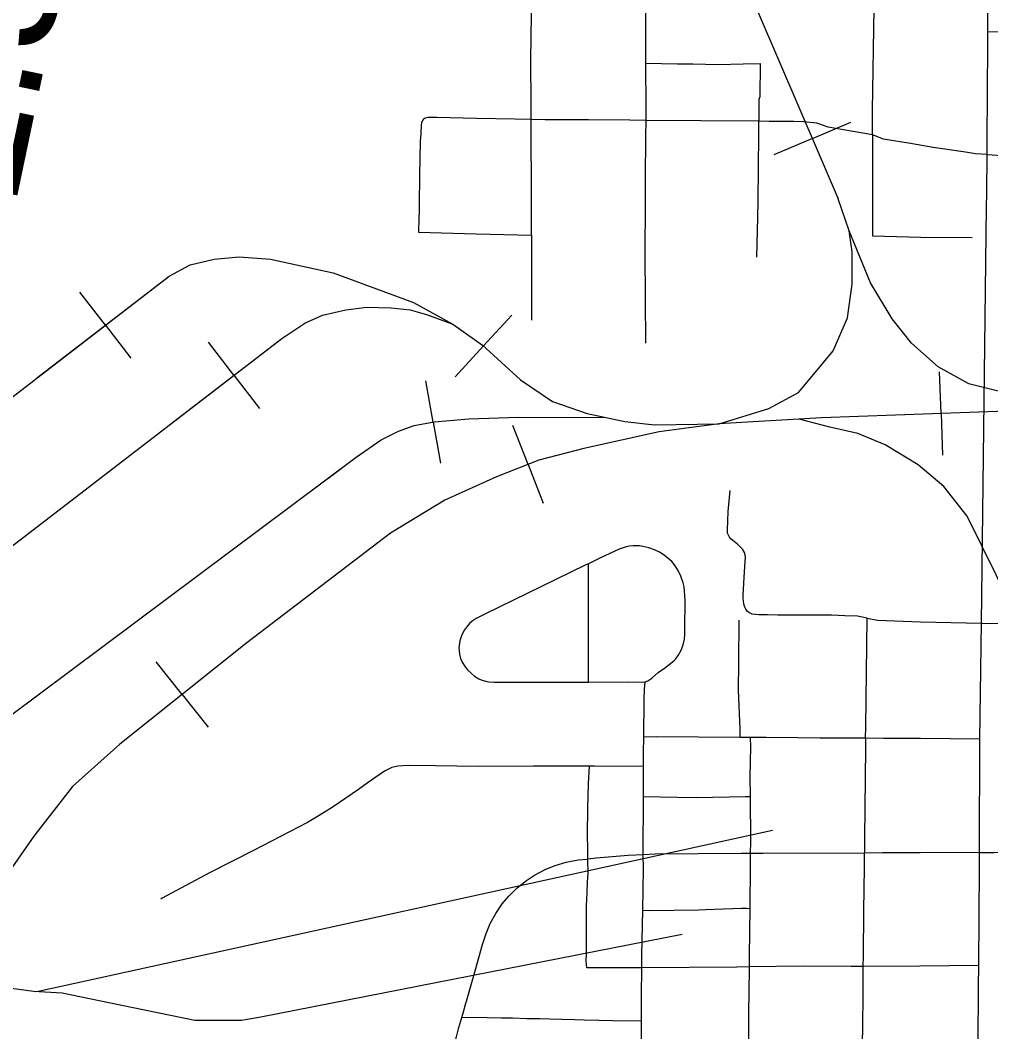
# Model space of a CAD drawing. Extents: x -19 to 366, y -4 to 359.
# Drawn here: x 154.863 to 155.444, y 192.207 to 192.813 of the extents above; entities that cross this region are included whole.
import ezdxf

# ---------------------------------------------------------------- set-up
doc = ezdxf.new("R2010")
doc.units = 0
for name, color, linetype in [('Level 33', 7, 'Continuous'), ('Level 40', 7, 'Continuous'), ('Level 48', 7, 'Continuous'), ('Level 60', 7, 'Continuous')]:
    doc.layers.add(name, color=color, linetype=linetype)

msp = doc.modelspace()

# ---------------------------------------------------------------- linework, layer by layer
at = {"layer": 'Level 33'}
for points in [[(155.16908, 192.75321), (155.16904, 192.76193), (155.16892, 192.78892), (155.16925, 192.81592), (155.16945, 192.82174)], [(155.2378, 192.78699), (155.23776, 192.80981), (155.23775, 192.82125)], [(155.37337, 192.74408), (155.37334, 192.75864), (155.37435, 192.81968)], [(155.44234, 192.80559), (155.44241, 192.81908)], [(155.44189, 192.73221), (155.44197, 192.74054), (155.44228, 192.79814), (155.44234, 192.80559)], [(155.44234, 192.80559), (155.47648, 192.80611)], [(155.23781, 192.75266), (155.23787, 192.76008), (155.2378, 192.78699)], [(155.2378, 192.78699), (155.2564, 192.78655), (155.26583, 192.78658), (155.28095, 192.78618), (155.29603, 192.78659), (155.30604, 192.78665)], [(155.30604, 192.78665), (155.30585, 192.76685), (155.30529, 192.7652), (155.30526, 192.75906), (155.3053, 192.75212)], [(155.10585, 192.754), (155.10522, 192.75379), (155.10464, 192.75333), (155.10402, 192.75252), (155.10352, 192.75118), (155.10332, 192.74993), (155.10303, 192.74466), (155.10273, 192.74028), (155.10225, 192.71994), (155.10215, 192.70185), (155.10201, 192.69874), (155.10186, 192.69326), (155.10176, 192.68657), (155.10166, 192.6858)], [(155.13643, 192.75382), (155.11264, 192.75429), (155.10733, 192.75434), (155.10639, 192.75418), (155.10585, 192.754)], [(155.16908, 192.75321), (155.15937, 192.75337), (155.13643, 192.75382)], [(155.16936, 192.68398), (155.16936, 192.68782), (155.16921, 192.70075), (155.1692, 192.712), (155.16913, 192.74462), (155.16908, 192.75321)], [(155.20334, 192.7529), (155.17745, 192.75307), (155.16908, 192.75321)], [(155.23781, 192.75266), (155.22821, 192.75273), (155.20334, 192.7529)], [(155.23759, 192.71797), (155.23775, 192.74283), (155.23781, 192.75266)], [(155.3053, 192.75212), (155.27066, 192.75242), (155.23781, 192.75266)], [(155.30409, 192.67071), (155.30467, 192.69461), (155.30487, 192.70481), (155.30506, 192.72375), (155.30535, 192.7449), (155.3053, 192.75212)], [(155.3401, 192.75098), (155.33198, 192.75178), (155.32624, 192.75203), (155.31155, 192.75207), (155.3053, 192.75212)], [(155.37337, 192.74408), (155.36054, 192.74619), (155.34689, 192.74856), (155.3401, 192.75098)], [(155.37337, 192.74408), (155.3734, 192.71141), (155.37335, 192.70686), (155.37342, 192.68364), (155.38054, 192.68336), (155.40203, 192.68285), (155.43295, 192.68261)], [(155.44189, 192.73221), (155.43503, 192.73258), (155.42899, 192.73354), (155.40974, 192.7365), (155.39614, 192.73886), (155.37983, 192.74144), (155.37337, 192.74408)], [(155.4385, 192.45184), (155.4415, 192.70091), (155.44166, 192.7089), (155.44189, 192.73221)], [(155.44189, 192.73221), (155.45076, 192.73172), (155.47098, 192.73188), (155.47754, 192.73196)], [(155.23767, 192.61941), (155.2374, 192.67285), (155.23752, 192.70279), (155.23755, 192.70904), (155.23759, 192.71797)], [(155.10166, 192.6858), (155.1362, 192.68471), (155.16936, 192.68398)], [(155.16936, 192.68398), (155.16934, 192.63304)], [(155.32868, 192.45659), (155.32553, 192.45659), (155.3166, 192.4565), (155.31051, 192.45682), (155.30541, 192.45684), (155.30135, 192.45722), (155.30013, 192.45766), (155.29929, 192.45821), (155.29841, 192.459), (155.29762, 192.46009), (155.29701, 192.46131), (155.29658, 192.46253), (155.29628, 192.46355), (155.29606, 192.4648), (155.29593, 192.46677), (155.29588, 192.46838), (155.29653, 192.4792), (155.29717, 192.48872), (155.29735, 192.49124), (155.29724, 192.49267), (155.29679, 192.49409), (155.29617, 192.49509), (155.29546, 192.496), (155.29426, 192.49733), (155.29248, 192.49903), (155.28886, 192.50207), (155.28783, 192.50317), (155.28708, 192.50439), (155.2867, 192.50533), (155.28658, 192.50609), (155.28649, 192.50742), (155.28706, 192.51864), (155.28815, 192.53108)], [(155.23722, 192.41667), (155.23893, 192.41728), (155.24132, 192.41887), (155.24518, 192.42226), (155.24892, 192.42477), (155.25442, 192.42921), (155.25571, 192.43049), (155.25714, 192.43244), (155.25882, 192.43567), (155.26006, 192.43876), (155.2608, 192.44227), (155.26096, 192.44502), (155.26105, 192.44819), (155.26115, 192.46551), (155.26055, 192.47354), (155.26001, 192.47596), (155.25871, 192.47982), (155.25704, 192.48335), (155.2549, 192.48676), (155.25321, 192.48865), (155.24862, 192.49241), (155.24584, 192.49432), (155.24296, 192.49574), (155.23949, 192.49695), (155.23601, 192.49772), (155.23384, 192.49803), (155.23159, 192.49813), (155.23014, 192.49814), (155.22774, 192.49785), (155.22534, 192.49733), (155.22166, 192.49603), (155.21063, 192.49096), (155.2033, 192.48733)], [(155.2033, 192.48733), (155.20188, 192.48662), (155.19242, 192.4821), (155.14135, 192.45712), (155.13624, 192.45466), (155.13375, 192.45292), (155.13218, 192.45157), (155.1303, 192.44945), (155.12912, 192.4478), (155.12755, 192.44483), (155.1265, 192.44117), (155.12602, 192.43841), (155.1259, 192.43691), (155.12592, 192.43519), (155.12613, 192.43315), (155.12679, 192.43068), (155.12781, 192.42845), (155.12957, 192.4256), (155.1309, 192.42386), (155.13329, 192.42158), (155.13528, 192.42002), (155.1377, 192.41851), (155.13921, 192.41792), (155.14177, 192.41708), (155.14384, 192.4167), (155.14704, 192.41642), (155.1545, 192.41647), (155.17219, 192.41646), (155.19716, 192.41645), (155.20341, 192.41648)], [(155.20341, 192.41648), (155.2033, 192.48733)], [(155.29421, 192.38336), (155.29407, 192.38862), (155.29312, 192.4117), (155.2933, 192.42806), (155.29365, 192.45351)], [(155.37008, 192.45478), (155.36441, 192.45589), (155.3568, 192.45618), (155.34883, 192.45661), (155.34242, 192.45659), (155.32868, 192.45659)], [(155.36923, 192.38288), (155.36938, 192.38969), (155.37008, 192.45478)], [(155.37008, 192.45478), (155.37633, 192.45354), (155.40206, 192.45247), (155.4385, 192.45184)], [(155.43766, 192.38243), (155.4385, 192.45184)], [(155.4385, 192.45184), (155.43878, 192.45184), (155.44905, 192.45163), (155.45403, 192.45123), (155.45908, 192.45114), (155.46438, 192.45115), (155.46857, 192.45125), (155.47637, 192.45182), (155.49048, 192.45193), (155.50128, 192.4519)], [(155.20341, 192.41648), (155.22732, 192.41662), (155.23571, 192.41648), (155.23722, 192.41667)], [(155.23644, 192.38355), (155.23671, 192.40618), (155.23691, 192.41218), (155.23722, 192.41667)], [(155.2363, 192.36608), (155.23633, 192.37443), (155.23644, 192.38355)], [(155.29421, 192.38336), (155.24411, 192.38368), (155.23644, 192.38355)], [(155.30034, 192.38332), (155.29421, 192.38336)], [(155.30033, 192.34808), (155.30022, 192.35953), (155.30046, 192.3777), (155.30034, 192.38332)], [(155.32858, 192.38311), (155.30977, 192.38325), (155.30034, 192.38332)], [(155.36923, 192.38288), (155.34192, 192.38301), (155.32858, 192.38311)], [(155.36923, 192.38288), (155.36907, 192.3769), (155.36855, 192.32321), (155.36853, 192.31419)], [(155.40199, 192.38268), (155.37984, 192.38283), (155.36923, 192.38288)], [(155.43766, 192.38243), (155.40199, 192.38268)], [(155.4374, 192.31453), (155.43766, 192.38243)], [(155.20403, 192.36627), (155.17024, 192.36619), (155.13744, 192.36606), (155.11185, 192.3663), (155.09546, 192.36666), (155.08936, 192.36614), (155.08567, 192.36535), (155.08128, 192.36312), (155.07091, 192.35593), (155.06576, 192.35219), (155.0506, 192.34193), (155.04486, 192.33824), (155.04121, 192.33605), (155.03521, 192.33258), (155.00288, 192.3157), (154.97671, 192.30226), (154.94832, 192.28713), (154.94748, 192.28669)], [(155.20304, 192.31062), (155.203, 192.31609), (155.20275, 192.32533), (155.20309, 192.34082), (155.20335, 192.3558), (155.20403, 192.36627)], [(155.2363, 192.36608), (155.20728, 192.36628), (155.20403, 192.36627)], [(155.23622, 192.34813), (155.2363, 192.36608)], [(155.23608, 192.31319), (155.23622, 192.34813)], [(155.23622, 192.34813), (155.25639, 192.3476), (155.26788, 192.34744), (155.2973, 192.34798), (155.30033, 192.34808)], [(155.3004, 192.31392), (155.30054, 192.32109), (155.30033, 192.34808)], [(155.36853, 192.31419), (155.30782, 192.3139), (155.3004, 192.31392)], [(155.36822, 192.27963), (155.36851, 192.3055), (155.36853, 192.31419)], [(155.4019, 192.31435), (155.37924, 192.31424), (155.36853, 192.31419)], [(155.4374, 192.31453), (155.4019, 192.31435)], [(155.43691, 192.24682), (155.43735, 192.30583), (155.4374, 192.31453)], [(155.4374, 192.31453), (155.44613, 192.31458), (155.54055, 192.31498), (155.54517, 192.31492)], [(155.12756, 192.21578), (155.12855, 192.21921), (155.13005, 192.22441), (155.13035, 192.22555), (155.13553, 192.24378), (155.13996, 192.25949), (155.14209, 192.26598), (155.14461, 192.27197), (155.14787, 192.27803), (155.15172, 192.28373), (155.15563, 192.28839), (155.16062, 192.29333), (155.16631, 192.29784), (155.17112, 192.30102), (155.17777, 192.30452), (155.18343, 192.30681), (155.19001, 192.30869), (155.19728, 192.31004), (155.20304, 192.31062)], [(155.20239, 192.24547), (155.2021, 192.24946), (155.20213, 192.25409), (155.20212, 192.27187), (155.20213, 192.28262), (155.20258, 192.29068), (155.20272, 192.29678), (155.20311, 192.30208), (155.20304, 192.31062)], [(155.23608, 192.31319), (155.22705, 192.31264), (155.20803, 192.31112), (155.20304, 192.31062)], [(155.23586, 192.27993), (155.23635, 192.30481), (155.23608, 192.31319)], [(155.3004, 192.31392), (155.29472, 192.31394), (155.24317, 192.31362), (155.23608, 192.31319)], [(155.30004, 192.28101), (155.30024, 192.30681), (155.3004, 192.31392)], [(155.23528, 192.24557), (155.23534, 192.25307), (155.23586, 192.27993)], [(155.23586, 192.27993), (155.2398, 192.27977), (155.26937, 192.2803), (155.27339, 192.28049), (155.29491, 192.28125), (155.29804, 192.28116), (155.30004, 192.28101)], [(155.29973, 192.24607), (155.29982, 192.2526), (155.30004, 192.28101)], [(155.36784, 192.2463), (155.36789, 192.25264), (155.36822, 192.27963)], [(155.23528, 192.24557), (155.22853, 192.24552), (155.20239, 192.24547)], [(155.23515, 192.21359), (155.23516, 192.21644), (155.23518, 192.22426), (155.23517, 192.22868), (155.23528, 192.24557)], [(155.29973, 192.24607), (155.29223, 192.24599), (155.23528, 192.24557)], [(155.2993, 192.21215), (155.29942, 192.2216), (155.29949, 192.22817), (155.29956, 192.23061), (155.29973, 192.24607)], [(155.36784, 192.2463), (155.36062, 192.24625), (155.33193, 192.24641), (155.29973, 192.24607)], [(155.36757, 192.21191), (155.36769, 192.22752), (155.36773, 192.23265), (155.36784, 192.2463)], [(155.40165, 192.24655), (155.36784, 192.2463)], [(155.43691, 192.24682), (155.40165, 192.24655)], [(155.43618, 192.17849), (155.43634, 192.18835), (155.43647, 192.20126), (155.43663, 192.21179), (155.43676, 192.22235), (155.43682, 192.23089), (155.4368, 192.23472), (155.4369, 192.24647), (155.43691, 192.24682)], [(155.11972, 192.18483), (155.12127, 192.19088), (155.12257, 192.19714), (155.12456, 192.2051), (155.12587, 192.20984), (155.12756, 192.21578)], [(155.20081, 192.2142), (155.19531, 192.21434), (155.18737, 192.2146), (155.18021, 192.2148), (155.17429, 192.21492), (155.1664, 192.21505), (155.15784, 192.21533), (155.15125, 192.21545), (155.1427, 192.21553), (155.12756, 192.21578)], [(155.23515, 192.21359), (155.21774, 192.21375), (155.20979, 192.21397), (155.20081, 192.2142)], [(155.23477, 192.17713), (155.23488, 192.18213), (155.2349, 192.18939), (155.23496, 192.197), (155.23503, 192.20239), (155.23512, 192.20984), (155.23515, 192.21359)], [(155.29896, 192.17758), (155.29905, 192.18247), (155.29906, 192.18928), (155.29913, 192.1972), (155.29925, 192.20848), (155.2993, 192.21215)], [(155.36721, 192.17799), (155.36728, 192.18345), (155.36738, 192.19202), (155.36744, 192.19859), (155.36757, 192.21191)]]:
    msp.add_lwpolyline(points, dxfattribs=at)
at = {"layer": 'Level 40'}
for p, q in [((155.33736, 192.74183), (155.36033, 192.75169)), ((155.33736, 192.74183), (155.31439, 192.73197)), ((154.91432, 192.63013), (154.89907, 192.64994)), ((155.14055, 192.61768), (155.15743, 192.63612)), ((154.91432, 192.63013), (154.92958, 192.61033)), ((154.99127, 192.60013), (154.97604, 192.61995)), ((155.14055, 192.61768), (155.12367, 192.59924)), ((154.99127, 192.60013), (155.0065, 192.5803)), ((155.41433, 192.57728), (155.41342, 192.60227)), ((155.11047, 192.57212), (155.10604, 192.59672)), ((155.41433, 192.57728), (155.41524, 192.5523)), ((155.11047, 192.57212), (155.11491, 192.54752)), ((155.16727, 192.54679), (155.15821, 192.57009)), ((155.16727, 192.54679), (155.17634, 192.52349)), ((154.9602, 192.40913), (154.94462, 192.42868)), ((154.9602, 192.40913), (154.97578, 192.38957))]:
    msp.add_line(p, q, dxfattribs=at)
for points in [[(154.78511, 194.0455), (154.79873, 194.01939), (154.82811, 193.94992), (154.91401, 193.74417), (154.99769, 193.54333), (155.01104, 193.51038), (155.11252, 193.27079), (155.16237, 193.1501), (155.1913, 193.08553), (155.2812, 192.87266), (155.34084, 192.73372), (155.35282, 192.70581)], [(154.91401, 193.74417), (154.99769, 193.54333), (155.01104, 193.51038), (155.11252, 193.27079), (155.16237, 193.1501), (155.1913, 193.08553), (155.2812, 192.87266), (155.34084, 192.73372), (155.35282, 192.70581)], [(157.50405, 193.18879), (157.32155, 193.10489), (157.30252, 193.09502), (157.2694, 193.07104), (157.22923, 193.04073), (157.13058, 192.97304), (156.9974, 192.88843), (156.77684, 192.75095), (156.68101, 192.6882), (156.64225, 192.66493), (156.60349, 192.64519), (156.56333, 192.62827), (156.52105, 192.61628), (156.47947, 192.60712), (156.44494, 192.60359), (156.40055, 192.60077), (155.95802, 192.59795), (155.49788, 192.58032), (155.34285, 192.57468), (155.28154, 192.57116), (155.24561, 192.56622), (155.20051, 192.55635)], [(155.28154, 192.57116), (155.31123, 192.58014), (155.32903, 192.58976), (155.33816, 192.60083), (155.34971, 192.61478), (155.35836, 192.63451), (155.36125, 192.65472), (155.36125, 192.67396), (155.35932, 192.68647), (155.35282, 192.70581)], [(155.53116, 192.5816), (155.48414, 192.58472), (155.45488, 192.58908), (155.43092, 192.59499), (155.41256, 192.60527), (155.39669, 192.61928), (155.38517, 192.63392), (155.3721, 192.6554), (155.35932, 192.68647)], [(154.71625, 192.47759), (154.95249, 192.65953), (154.965, 192.66626), (154.97942, 192.66963), (154.99433, 192.67108), (155.01308, 192.66963), (155.05059, 192.66145), (155.09868, 192.64365), (155.12225, 192.63066), (155.14004, 192.61815), (155.16264, 192.59746), (155.18188, 192.58447), (155.20255, 192.57725), (155.22516, 192.57244), (155.24295, 192.57051), (155.28154, 192.57116)], [(154.87315, 192.59842), (154.95249, 192.65953), (154.965, 192.66626), (154.97942, 192.66963), (154.99433, 192.67108), (155.01308, 192.66963), (155.05059, 192.66145), (155.09868, 192.64365), (155.12225, 192.63066), (155.14004, 192.61815), (155.16264, 192.59746), (155.18188, 192.58447), (155.20255, 192.57725), (155.22516, 192.57244), (155.24295, 192.57051), (155.28154, 192.57116)], [(154.79303, 192.44782), (155.01994, 192.62215), (155.03364, 192.63129), (155.04422, 192.6361), (155.05817, 192.63923), (155.07067, 192.64091), (155.08534, 192.64043), (155.09664, 192.63923), (155.1065, 192.63658), (155.12225, 192.63066)], [(154.95261, 192.57042), (155.01994, 192.62215), (155.03364, 192.63129), (155.04422, 192.6361), (155.05817, 192.63923), (155.07067, 192.64091), (155.08534, 192.64043), (155.09664, 192.63923), (155.1065, 192.63658), (155.12225, 192.63066)], [(155.72846, 192.58916), (155.49788, 192.58032), (155.34285, 192.57468), (155.28154, 192.57116), (155.24561, 192.56622), (155.20051, 192.55635), (155.17373, 192.5493), (155.14836, 192.53943), (155.11736, 192.52533), (155.08494, 192.50559), (154.99897, 192.44002), (154.92287, 192.37938), (154.89468, 192.354), (154.87143, 192.32439), (154.84395, 192.28491), (154.78687, 192.18549), (154.71077, 192.03884), (154.58745, 191.80476), (154.55504, 191.75682), (154.54391, 191.74569)], [(154.70496, 192.28257), (155.06442, 192.55105), (155.07933, 192.5614), (155.08967, 192.56669), (155.09904, 192.57006), (155.11106, 192.57223), (155.13174, 192.57415), (155.16156, 192.57511), (155.21386, 192.57484)], [(155.04735, 192.5383), (155.06442, 192.55105), (155.07933, 192.5614), (155.08967, 192.56669), (155.09904, 192.57006), (155.11106, 192.57223), (155.13174, 192.57415), (155.16156, 192.57511), (155.21386, 192.57484)], [(155.45789, 192.45752), (155.44731, 192.48061), (155.43, 192.51574), (155.41605, 192.53354), (155.40066, 192.54653), (155.38095, 192.55856), (155.3646, 192.56529), (155.34777, 192.56914), (155.3295, 192.57392)], [(155.20051, 192.55635), (155.17373, 192.5493), (155.14836, 192.53943), (155.11736, 192.52533), (155.08494, 192.50559), (154.99897, 192.44002), (154.92287, 192.37938), (154.89468, 192.354), (154.87143, 192.32439), (154.84395, 192.28491), (154.78687, 192.18549)], [(155.31342, 192.32778), (154.8733, 192.23118)], [(155.25941, 192.26541), (155.00731, 192.2159), (154.99577, 192.21398), (154.98615, 192.21398), (154.96788, 192.21398), (154.91643, 192.22456), (154.88853, 192.23034), (154.87122, 192.2313), (154.85811, 192.23305), (154.84335, 192.234), (154.82812, 192.2321), (154.81908, 192.23067), (154.80998, 192.22573)]]:
    msp.add_lwpolyline(points, dxfattribs=at)
at = {"layer": 'Level 60'}
for points in [[(156.50946, 189.3937), (156.44759, 191.65634), (156.2114, 200.27623), (155.97446, 208.89626), (155.73678, 217.51643), (155.49836, 226.13674), (155.2592, 234.75719), (155.01929, 243.37778), (154.77865, 251.9985), (154.53727, 260.61937), (154.29515, 269.24038), (154.0523, 277.86152), (153.80871, 286.48281), (153.56438, 295.10424), (153.31933, 303.72581), (153.07354, 312.34752), (152.82702, 320.96938), (152.57978, 329.59137), (152.3318, 338.21351), (152.0831, 346.83579)], [(0, 189.51617), (7.11214, 189.52059), (14.22427, 189.53386), (21.33637, 189.55597), (28.44845, 189.58693), (35.56048, 189.62672), (42.67245, 189.67537), (49.78436, 189.73285), (56.89619, 189.79918), (64.00793, 189.87436), (71.11958, 189.95838), (78.23111, 190.05124), (85.34253, 190.15294), (92.45381, 190.26349), (99.56495, 190.38288), (106.67593, 190.51112), (113.78675, 190.6482), (120.89739, 190.79412), (128.00785, 190.94888), (135.11811, 191.11248), (142.22816, 191.28493), (149.33799, 191.46621), (156.44759, 191.65634), (163.55694, 191.85531), (170.66605, 192.06312), (177.77489, 192.27977), (184.88345, 192.50526), (191.99173, 192.73959), (199.09971, 192.98276), (206.20739, 193.23477), (213.31474, 193.49561), (220.42177, 193.7653), (227.52845, 194.04382), (234.63479, 194.33118), (241.74076, 194.62738), (248.84635, 194.93241), (255.95157, 195.24628), (263.05638, 195.56898), (270.16079, 195.90052), (277.26478, 196.24089), (284.36834, 196.5901), (291.47147, 196.94814), (298.57414, 197.31501), (305.67635, 197.69072), (312.77809, 198.07525), (319.87934, 198.46862), (326.9801, 198.87082), (334.08035, 199.28185), (341.18009, 199.7017)]]:
    msp.add_spline(points, degree=3, dxfattribs=at)

# ---------------------------------------------------------------- texts
at = {"layer": 'Level 48'}
msp.add_text('2.5', height=0.08, rotation=78.16899, dxfattribs=at).set_placement((154.86053, 192.70248))

doc.saveas('drawing.dxf')
